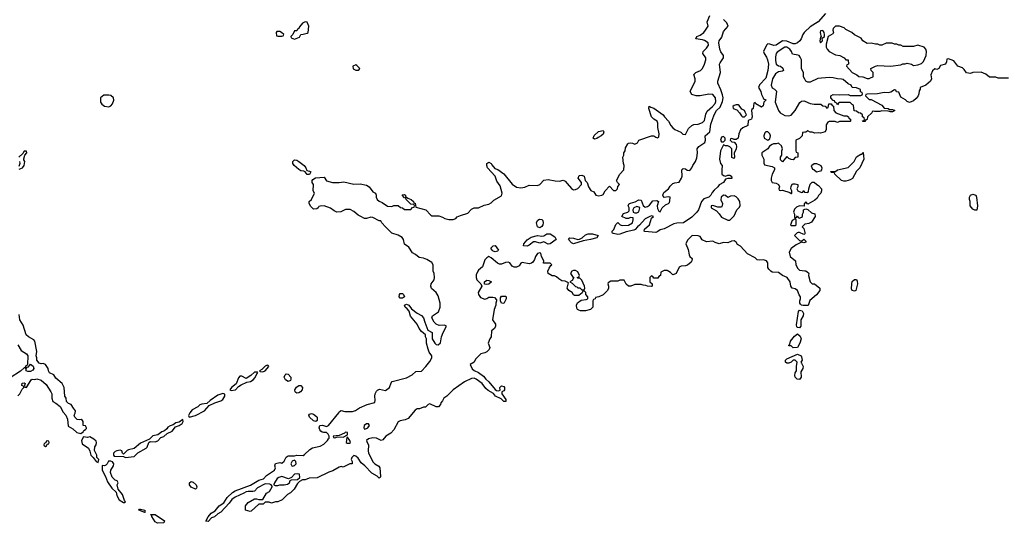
# Model space of a CAD drawing. Header units: inches. Extents: x 2601682 to 2755810, y 449311 to 584050.
# Tile 307 of 505: x 2672567 to 2681889, y 491806 to 496570. Entities that reach past the tile are written whole.
import ezdxf

# ---------------------------------------------------------------- set-up
doc = ezdxf.new("R2010")
doc.units = ezdxf.units.IN
doc.header["$MEASUREMENT"] = 0
doc.layers.add('C6479', color=7, linetype='Continuous')
doc.layers.add('C6489', color=7, linetype='Continuous')

msp = doc.modelspace()

# ---------------------------------------------------------------- linework, layer by layer
at = {"layer": 'C6479', "color": 2}
for points, elevation in [([(2680000, 493865.7), (2679985.4, 493865.4), (2679969.5, 493869.5), (2679958.9, 493878.9), (2679952.3, 493890), (2679952, 493910), (2679960.9, 493930), (2679959.3, 493950), (2679947.1, 493967.1), (2679930, 494009.3), (2679910, 494022.7), (2679882, 494030), (2679869, 494050), (2679862, 494090), (2679832.5, 494132.5), (2679790, 494149.3), (2679750, 494179), (2679690, 494182), (2679678, 494190), (2679658, 494210), (2679650, 494226), (2679648.7, 494270), (2679638, 494290), (2679610, 494299), (2679570, 494295.3), (2679550, 494298), (2679530, 494318), (2679456.4, 494356.4), (2679390, 494428), (2679363.1, 494443.1), (2679350, 494466), (2679330, 494478), (2679306, 494474), (2679270, 494458), (2679230, 494462), (2679190, 494448.7), (2679150, 494462), (2679130, 494475.3), (2679068.4, 494468.4), (2679028.9, 494488.9), (2679010, 494518), (2678990, 494526), (2678932.7, 494527.3), (2678890, 494486), (2678874, 494450), (2678896.9, 494396.9), (2678904.7, 494344.7), (2678911.6, 494331.6), (2678934, 494310), (2678932, 494290), (2678923.6, 494276.4), (2678890.9, 494249.1), (2678870, 494242), (2678830, 494238), (2678811.6, 494228.4), (2678782, 494170), (2678775.3, 494164.7), (2678750, 494158), (2678730, 494178), (2678696.4, 494196.4), (2678670, 494198), (2678638, 494182), (2678634, 494150), (2678618, 494142), (2678610, 494126), (2678570, 494126), (2678562, 494142), (2678550, 494146), (2678534, 494130), (2678534, 494090), (2678554, 494070), (2678554, 494050), (2678550, 494046), (2678510, 494048), (2678496.4, 494056.4), (2678470, 494058), (2678450, 494066), (2678390, 494066), (2678351.6, 494048.4), (2678330, 494048), (2678307.3, 494067.3), (2678290, 494106), (2678250, 494106), (2678230, 494098), (2678163.6, 494096.4), (2678138, 494082), (2678134, 494070), (2678142, 494050), (2678142, 494030), (2678131.1, 494008.9), (2678090, 493968), (2678050, 493948), (2678018, 493942), (2678014, 493930), (2677998, 493922), (2677994, 493910), (2677992, 493850), (2677970, 493828), (2677923.5, 493816.5), (2677876, 493816), (2677860.9, 493820.9), (2677849.3, 493829.3), (2677842, 493842), (2677839, 493870), (2677849, 493891), (2677884, 493916), (2677930, 493922), (2677946, 493930), (2677946, 493950), (2677926, 493970), (2677926, 493990), (2677910, 494006), (2677898, 494002), (2677892.7, 493987.3), (2677859.6, 493960.4), (2677820.4, 493960.4), (2677810, 493966), (2677798, 493990), (2677767.2, 494007.2), (2677749, 494030), (2677762, 494082), (2677730, 494095.3), (2677700.4, 494100.4), (2677670, 494118), (2677650, 494138), (2677630, 494148), (2677608.4, 494148.4), (2677568.9, 494168.9), (2677568, 494190), (2677580.4, 494219.6), (2677596.4, 494243.6), (2677606, 494250), (2677590, 494266), (2677527.3, 494267.3), (2677528, 494290), (2677508, 494330), (2677502, 494362), (2677490, 494366), (2677470, 494358), (2677451.1, 494328.9), (2677439.8, 494300.2), (2677423.6, 494276.4), (2677411.6, 494268.4), (2677390, 494262), (2677325.4, 494274.6), (2677311.6, 494268.4), (2677296.9, 494243.1), (2677270, 494228.7), (2677248.9, 494228.9), (2677230, 494238), (2677206, 494270), (2677190, 494278), (2677166, 494274), (2677130, 494258), (2677110, 494258), (2677090, 494268), (2677030, 494319), (2677010, 494329), (2676990, 494319), (2676970, 494299), (2676948.3, 494231.7), (2676910, 494200.7), (2676903.1, 494190), (2676890, 494155.3), (2676887.2, 494130), (2676894.8, 494110), (2676934, 494070), (2676942, 494050), (2676907.7, 493990), (2676910.8, 493970), (2676930, 493941), (2676970, 493926), (2676990, 493931.3), (2677010, 493944.7), (2677045.4, 493945.4), (2677062, 493942), (2677079.6, 493919.6), (2677082, 493910), (2677074, 493890), (2677074, 493870), (2677058, 493830), (2677044.7, 493730), (2677071.3, 493690), (2677071.3, 493670), (2677062, 493650), (2677032.7, 493627.3), (2677031.3, 493570), (2677018, 493550), (2677002, 493510), (2677018, 493470), (2677011.3, 493450), (2676990, 493428), (2676970, 493418), (2676934, 493410), (2676882, 493358), (2676870.8, 493329.2), (2676832, 493308), (2676850, 493267.7), (2676870, 493250.8), (2676910, 493234), (2676959.3, 493199.3), (2676980.7, 493170), (2677010, 493144.9), (2677070, 493070.8), (2677082.4, 493062.4), (2677100.4, 493059.6), (2677114.6, 493065.4), (2677113.2, 493090), (2677130, 493106.8), (2677150, 493098.8), (2677157.3, 493090), (2677157.3, 493070), (2677150, 493059), (2677131.1, 493048.9), (2677130.8, 493030), (2677170, 492978), (2677170, 492958), (2677150, 492959.3), (2677123.9, 492983.9), (2677072.7, 493010), (2677053.4, 493033.4), (2677002.3, 493062.3), (2676981.1, 493081.1), (2676944, 493130), (2676888.7, 493170), (2676870, 493178), (2676844, 493176), (2676776.9, 493143.1), (2676670.8, 493069.2), (2676610, 493008), (2676582, 492990), (2676570, 492966), (2676552.7, 492947.3), (2676552, 492930), (2676530.9, 492909.1), (2676508.9, 492908.9), (2676450, 492935.3), (2676434, 492930), (2676410, 492906), (2676390, 492906), (2676351.6, 492888.4), (2676330, 492888), (2676310, 492878), (2676243.5, 492796.5), (2676216.3, 492783.7), (2676170, 492776), (2676150, 492765.2), (2676110.6, 492689.4), (2676079.8, 492660.2), (2676032, 492630), (2676005.4, 492594.6), (2675990, 492588), (2675946, 492610), (2675910, 492614), (2675870, 492604), (2675851.3, 492590), (2675856, 492570), (2675868.2, 492548.2), (2675865.3, 492490), (2675870, 492471.3), (2675909.1, 492389.1), (2675928.9, 492368.9), (2675967.3, 492347.3), (2675977.6, 492330), (2675982.8, 492250), (2675979.8, 492240.2), (2675970, 492234), (2675952, 492252), (2675900.1, 492280.1), (2675835.1, 492350), (2675799.6, 492379.6), (2675770, 492422), (2675750, 492442), (2675730, 492448), (2675712, 492430), (2675704.7, 492410), (2675714, 492390), (2675714, 492370), (2675692.7, 492367.3), (2675630, 492338), (2675610, 492342), (2675590, 492338), (2675530, 492302), (2675494, 492290), (2675383.5, 492236.5), (2675306.4, 492233.6), (2675270, 492218), (2675243.6, 492216.4), (2675216.9, 492203.1), (2675196, 492184), (2675166, 492130), (2675130, 492094), (2675101.4, 492078.6), (2675050.6, 492029.4), (2675010.7, 492009.3), (2674990, 492008.7), (2674950, 491998), (2674930, 492006), (2674890, 492006), (2674871.6, 491988.4), (2674830, 491986), (2674759.6, 491920.4), (2674750, 491918), (2674706, 491930), (2674706, 491970), (2674730, 492002), (2674790, 492038), (2674810, 492038), (2674830, 492031.3), (2674868, 492032), (2674904, 492090), (2674932.5, 492107.5), (2674958, 492150), (2674958, 492158), (2674949, 492170), (2674936.3, 492176.3), (2674890, 492180.5), (2674819.7, 492140.3), (2674790, 492111.6), (2674774, 492106), (2674730, 492108.2), (2674710, 492103), (2674690.2, 492089.8), (2674606.3, 492053.7), (2674574.4, 492030), (2674550, 491996.2), (2674470, 491911.6), (2674443.1, 491896.9), (2674411.1, 491868.9), (2674383.1, 491856.9), (2674350, 491822.9), (2674330, 491828), (2674350, 491866), (2674378.9, 491901.1), (2674417.1, 491922.9), (2674455.1, 491970), (2674498.9, 492001.1), (2674529.8, 492050.3), (2674582.3, 492097.8), (2674606.5, 492113.5), (2674752.1, 492167.9), (2674830, 492214.9), (2674874, 492226), (2674902.7, 492257.3), (2674979, 492310), (2674988.7, 492330), (2674982, 492350), (2674990, 492371.3), (2675030, 492382), (2675050, 492374), (2675070, 492394), (2675088.9, 492431.1), (2675110, 492444.7), (2675170, 492446), (2675189.4, 492450.6), (2675250, 492447.7), (2675264.1, 492455.9), (2675315.3, 492504.7), (2675340.1, 492519.9), (2675410, 492534.9), (2675445, 492555), (2675479.5, 492590), (2675490, 492606.8), (2675498, 492610), (2675498, 492630), (2675488.7, 492648.7), (2675470, 492666), (2675444.7, 492664.7), (2675430, 492668.7), (2675418.6, 492678.6), (2675409.5, 492689.5), (2675402.7, 492710), (2675408, 492730), (2675434.4, 492734.4), (2675470, 492722), (2675490, 492731.3), (2675588.7, 492850), (2675595.3, 492864.7), (2675610, 492872), (2675644.9, 492864.9), (2675716.6, 492863.4), (2675746.3, 492873.7), (2675782.5, 492897.5), (2675855.3, 492930), (2675928, 492950), (2675932.3, 492970), (2675927.8, 493007.8), (2675931.2, 493030), (2675943.5, 493056.5), (2675953.6, 493066.4), (2675974.4, 493074.4), (2676030, 493061), (2676069.3, 493090.7), (2676083.7, 493136.3), (2676092.9, 493147.1), (2676230, 493181), (2676282, 493210), (2676318, 493242), (2676370, 493246.8), (2676412.7, 493290), (2676450, 493338), (2676468.7, 493370), (2676468.7, 493390), (2676444.7, 493424.7), (2676432.7, 493452.7), (2676419, 493510), (2676418, 493550), (2676408.7, 493570), (2676408, 493590), (2676370, 493621.2), (2676349.7, 493649.7), (2676329.4, 493690), (2676266.7, 493766.7), (2676253.2, 493813.2), (2676236.5, 493836.5), (2676215.3, 493850), (2676210, 493870.8), (2676230, 493878.8), (2676250.4, 493870.4), (2676276.3, 493836.3), (2676330, 493793.4), (2676370.6, 493770.6), (2676391.3, 493750), (2676401, 493710), (2676430, 493634), (2676471.6, 493611.6), (2676471.3, 493550), (2676496, 493510), (2676510, 493498.8), (2676530, 493496), (2676550, 493512), (2676559.3, 493570), (2676575.1, 493610), (2676608, 493670), (2676590, 493679), (2676537.2, 493677.2), (2676510, 493688.7), (2676489.4, 493709.4), (2676469, 493750), (2676475.3, 493770), (2676533.4, 493806.6), (2676549.3, 493850), (2676549.2, 493890), (2676530, 493958), (2676510, 493988.7), (2676466.3, 494026.3), (2676459, 494050), (2676464, 494070), (2676491.3, 494108.7), (2676495.6, 494130), (2676490, 494168), (2676480.9, 494190), (2676482, 494250), (2676470, 494274), (2676422.9, 494302.9), (2676390, 494315.1), (2676350, 494322), (2676315.3, 494350), (2676286.3, 494366.3), (2676250, 494418), (2676210, 494446), (2676202, 494490), (2676188.7, 494510), (2676150, 494533.2), (2676088.7, 494550), (2676029.2, 494610), (2675995.3, 494650), (2675987.3, 494667.3), (2675970, 494668), (2675910, 494698), (2675890, 494702), (2675851.1, 494688.9), (2675830, 494688.7), (2675798, 494710), (2675770, 494722), (2675730, 494755.3), (2675694.6, 494774.6), (2675650, 494775.3), (2675606.4, 494753.6), (2675570, 494749.3), (2675543.2, 494763.2), (2675510, 494788.7), (2675450, 494808), (2675412.7, 494807.3), (2675398, 494802), (2675394, 494790), (2675379.6, 494780.4), (2675350, 494778), (2675323.1, 494803.1), (2675308, 494830), (2675308.7, 494850), (2675328, 494870), (2675358, 494930), (2675346, 494950), (2675348, 495010), (2675335.3, 495030), (2675335.3, 495050), (2675341.2, 495058.8), (2675366, 495074), (2675450, 495082), (2675470, 495046), (2675528.9, 495031.1), (2675590, 495030.8), (2675635.9, 495035.9), (2675730, 495014), (2675790, 495017.1), (2675850, 495005.5), (2675874, 494990), (2675910, 494942), (2675934, 494930), (2675942, 494910), (2675942, 494890), (2675952, 494870), (2675970, 494852), (2675999.8, 494839.8), (2676050, 494804.7), (2676090, 494802), (2676110, 494812), (2676150, 494812), (2676172.7, 494792.7), (2676191.6, 494791.6), (2676210, 494774), (2676270, 494774), (2676287.3, 494792.7), (2676302, 494798), (2676306, 494810), (2676302, 494822), (2676270, 494826), (2676226, 494870), (2676222, 494882), (2676210, 494886), (2676188, 494910), (2676190, 494914), (2676210, 494918), (2676218, 494910), (2676218, 494898), (2676242, 494882), (2676272, 494870), (2676294, 494850), (2676298, 494838), (2676310, 494834), (2676318, 494798), (2676412.7, 494772.7), (2676460.7, 494720.7), (2676470, 494716), (2676534, 494714), (2676570, 494702.8), (2676592, 494690), (2676630, 494680.7), (2676670, 494680.7), (2676695.3, 494690), (2676710, 494704.7), (2676741.2, 494718.8), (2676810, 494738.8), (2676842.9, 494777.1), (2676870, 494791.3), (2676910, 494791), (2676964.2, 494815.8), (2677010, 494824.9), (2677030, 494837.3), (2677056.6, 494863.4), (2677130, 494904.7), (2677136, 494930), (2677117.2, 494997.2), (2677084.1, 495044.1), (2677069, 495090), (2676995.3, 495170), (2676988, 495190), (2676988, 495210), (2677010, 495222), (2677031.3, 495210), (2677036.9, 495196.9), (2677064, 495164), (2677093.2, 495153.2), (2677150, 495111.3), (2677230, 495014.8), (2677270, 494987.3), (2677310, 494980.7), (2677350, 494986), (2677390, 495006), (2677470, 495002.8), (2677490, 495011.3), (2677530, 495052), (2677570, 495058), (2677635.5, 495044.5), (2677676, 495044), (2677711.1, 495051.1), (2677730, 495042), (2677750, 495022), (2677790, 494972), (2677810, 494962), (2677830, 494964.7), (2677850, 494972), (2677886, 495010), (2677886, 495030), (2677855.3, 495070), (2677865.2, 495094.8), (2677890, 495098), (2677911.3, 495090), (2677922, 495050), (2677938, 495030), (2677951, 494990), (2677975.3, 494955.3), (2678002, 494942), (2678022, 494910), (2678050, 494902.8), (2678078, 494910), (2678090, 494918), (2678109.4, 494950.6), (2678150, 494994), (2678190, 494954), (2678210, 494954), (2678226, 494970), (2678228.4, 494991.6), (2678246, 495010), (2678226, 495030), (2678218, 495050), (2678248, 495110), (2678288, 495150), (2678288.7, 495190), (2678282, 495210), (2678278, 495270), (2678288, 495290), (2678288, 495310), (2678299, 495330), (2678303.1, 495356.9), (2678323.1, 495396.9), (2678330, 495402), (2678350, 495404.7), (2678370, 495402), (2678390, 495392), (2678414.6, 495405.4), (2678430, 495432), (2678550, 495471.3), (2678570, 495471.3), (2678590, 495458), (2678610, 495452), (2678619, 495461), (2678622, 495490), (2678608.7, 495550), (2678608.7, 495590), (2678602, 495610), (2678569.3, 495629.3), (2678549, 495650), (2678522, 495730), (2678528, 495752), (2678542, 495742), (2678570, 495734.8), (2678658, 495670), (2678670.7, 495650.7), (2678711, 495610), (2678731, 495570), (2678750, 495546), (2678770, 495531.3), (2678825.4, 495505.4), (2678846.4, 495486.4), (2678870, 495484.7), (2678900.2, 495539.8), (2678929.4, 495570.6), (2678950, 495578.8), (2678990, 495582.8), (2679030, 495598.8), (2679050, 495616), (2679064.1, 495675.9), (2679076.6, 495703.4), (2679126.6, 495750), (2679150, 495778.8), (2679156.2, 495796.2), (2679154.5, 495830), (2679130, 495861.2), (2679090, 495866), (2679010, 495849), (2678970, 495849.2), (2678930, 495864), (2678915.3, 495890), (2678961.2, 495990), (2678961.2, 496010), (2678949.1, 496050.9), (2678968, 496070), (2679011.3, 496088.7), (2679032.3, 496110), (2679051.8, 496150), (2679063.7, 496190), (2679062.7, 496210), (2679033.2, 496250), (2679037.2, 496270), (2679070, 496300.7), (2679089.2, 496330), (2679085.2, 496350), (2679050, 496372), (2679030, 496379.5), (2678968.7, 496390), (2678978, 496410), (2679010, 496422.8), (2679043.7, 496450), (2679060.9, 496470), (2679084, 496510), (2679075.3, 496550), (2679099.5, 496610)], 6), ([(2680000, 496454.4), (2679995.5, 496450), (2679980.4, 496430), (2679964.9, 496390), (2679952.2, 496370), (2679930, 496351.8), (2679910, 496342), (2679890, 496340.5), (2679830, 496366.9), (2679790.3, 496369.7), (2679730, 496328.2), (2679706.5, 496326.5), (2679670, 496339.3), (2679650, 496341.2), (2679636, 496330), (2679608, 496270), (2679614, 496250), (2679636.7, 496216.7), (2679648.2, 496190), (2679657.1, 496150), (2679650.3, 496089.6), (2679630, 496018), (2679570, 495955.3), (2679562.8, 495930), (2679584.9, 495890), (2679590, 495862), (2679604.7, 495830), (2679610, 495822), (2679630, 495812), (2679630, 495808), (2679612, 495790), (2679605.4, 495754.6), (2679590, 495744), (2679535.3, 495775.3), (2679530, 495786), (2679518, 495782), (2679512, 495730), (2679498, 495722), (2679494, 495710), (2679502, 495650), (2679499.6, 495640.4), (2679494, 495630), (2679464.7, 495615.3), (2679462, 495570), (2679413.2, 495546.8), (2679390.6, 495529.4), (2679374.8, 495490), (2679370, 495448), (2679350, 495438), (2679330, 495438), (2679310, 495446), (2679298, 495442), (2679294, 495430), (2679310, 495414), (2679332.7, 495412.7), (2679350.9, 495390.9), (2679354, 495370), (2679350.8, 495350), (2679331, 495309), (2679334, 495270), (2679330, 495258), (2679310, 495266), (2679308, 495350), (2679288.9, 495368.9), (2679270, 495378), (2679250, 495378), (2679230, 495386), (2679202.8, 495330), (2679194, 495250), (2679202.8, 495210), (2679218.8, 495190), (2679213.4, 495150), (2679216, 495110), (2679230, 495096), (2679250, 495091), (2679270, 495101), (2679290, 495101), (2679304.7, 495090), (2679310.8, 495069.2), (2679270, 495069.2), (2679250, 495062), (2679230.3, 495029.6), (2679190.5, 495009.5), (2679177.3, 494990), (2679140.9, 494959.1), (2679123.4, 494936.6), (2679110.7, 494910), (2679090, 494892.7), (2679044.1, 494875.9), (2679022, 494850), (2678994, 494770), (2678977.3, 494750), (2678930, 494700.9), (2678852.1, 494647.9), (2678790, 494646), (2678760.5, 494639.5), (2678670, 494593.2), (2678630, 494581.2), (2678610, 494565.2), (2678590, 494557.2), (2678485.2, 494565.2), (2678478, 494570), (2678482, 494590), (2678528.7, 494630), (2678547.3, 494692.7), (2678566, 494710), (2678550, 494714), (2678534, 494710), (2678490, 494685.2), (2678434.9, 494625.1), (2678414.8, 494610), (2678394.4, 494585.6), (2678381.6, 494578.4), (2678310, 494564.5), (2678250, 494540.7), (2678230, 494539.6), (2678187.3, 494547.3), (2678178, 494550), (2678176.4, 494556.4), (2678177.2, 494570), (2678193.4, 494586.6), (2678210, 494634), (2678230, 494652), (2678252, 494630), (2678270, 494624), (2678330, 494627.7), (2678368.7, 494650), (2678376.4, 494676.4), (2678375.3, 494695.3), (2678350, 494698), (2678331.1, 494688.9), (2678310, 494688.7), (2678268, 494710), (2678284, 494736), (2678326, 494750), (2678336.4, 494763.6), (2678338, 494790), (2678328, 494810), (2678338, 494830), (2678350, 494836), (2678394, 494846), (2678430, 494864.7), (2678450, 494862), (2678471.1, 494811.1), (2678490, 494798), (2678510, 494802.8), (2678530, 494816), (2678562.5, 494857.5), (2678598.5, 494858.5), (2678616, 494850), (2678602.8, 494810), (2678604.9, 494784.9), (2678618, 494758), (2678630, 494754), (2678650, 494792), (2678680.2, 494819.8), (2678708.4, 494831.6), (2678718, 494842), (2678722, 494858), (2678726, 494890), (2678710, 494894), (2678670, 494888.7), (2678660.2, 494900.2), (2678657.2, 494910), (2678664.5, 494935.5), (2678710, 494970.8), (2678725.4, 494994.6), (2678750, 495019.3), (2678770, 495028), (2678810, 495032), (2678834, 495070), (2678839, 495090), (2678835.3, 495150), (2678842.7, 495157.3), (2678850, 495161), (2678870, 495158.8), (2678887.1, 495147.1), (2678910, 495142.8), (2678931.6, 495168.4), (2678939.6, 495190), (2678965.6, 495230), (2678976.3, 495263.7), (2678984.5, 495310), (2678982, 495350), (2678995.3, 495370), (2679054, 495410), (2679059, 495430), (2679055.3, 495470), (2679102, 495510), (2679110, 495582), (2679142.4, 495670), (2679163.6, 495710), (2679198, 495742), (2679222.4, 495797.6), (2679225.6, 495830), (2679219.7, 495859.7), (2679206.2, 495906.2), (2679177.2, 495970), (2679176, 495990), (2679200.9, 496070), (2679193.2, 496150), (2679197.2, 496162.8), (2679229.2, 496210), (2679229.2, 496230), (2679204.8, 496264.8), (2679196, 496290), (2679186.6, 496350), (2679189.2, 496370), (2679214.2, 496405.8), (2679230, 496458), (2679273.2, 496510), (2679260.7, 496540.7), (2679230, 496573.2)], 2), ([(2680000, 496007.3), (2679988.9, 496028.9), (2679987.3, 496067.3), (2679968.7, 496110), (2679968, 496190), (2679956.4, 496216.4), (2679946, 496230), (2679934.6, 496234.6), (2679884.7, 496244.7), (2679874, 496270), (2679859.3, 496290), (2679830, 496309.4), (2679810, 496311.5), (2679738, 496262), (2679728, 496250), (2679721.7, 496218.3), (2679722.9, 496182.9), (2679730.5, 496150.5), (2679750, 496134.8), (2679771.3, 496130), (2679790.6, 496110.6), (2679798, 496090), (2679790, 496082), (2679750, 496077.2), (2679722, 496058), (2679694.4, 496010), (2679682, 495950), (2679690, 495926), (2679713.7, 495913.7), (2679733.7, 495893.7), (2679720.4, 495790), (2679750.6, 495710.6), (2679766.8, 495690), (2679810, 495662.8), (2679850, 495661), (2679870, 495666), (2679910, 495712), (2679953.6, 495786.4), (2679970, 495798), (2679990, 495802), (2680000, 495798)], 6), ([(2680000, 495504.7), (2679978, 495502), (2679974, 495470), (2679950, 495446), (2679914, 495430), (2679914, 495330), (2679918, 495318), (2679934, 495310), (2679934, 495270), (2679910, 495266), (2679890, 495246), (2679870, 495248), (2679850, 495258), (2679830, 495275.3), (2679790, 495226), (2679770, 495246), (2679769.2, 495270), (2679782, 495290), (2679782, 495330), (2679788.7, 495350), (2679778, 495378), (2679750, 495402), (2679730, 495395.3), (2679704.7, 495395.3), (2679690, 495388), (2679667.1, 495372.9), (2679650, 495348), (2679594, 495310), (2679594, 495290), (2679612, 495250), (2679612.7, 495212.7), (2679618, 495198), (2679690, 495182), (2679712, 495170), (2679712, 495150), (2679690.7, 495109.3), (2679681, 495070), (2679681, 495050), (2679691.1, 495031.1), (2679730, 495024.7), (2679750, 495012), (2679762, 494990), (2679754, 494970), (2679758, 494958), (2679770, 494954), (2679790, 494958), (2679856.9, 494936.9), (2679870, 494924.7), (2679874, 494926), (2679878, 494930), (2679878, 494950), (2679868.7, 494968.7), (2679870, 494994), (2679883.1, 495016.9), (2679910, 495018), (2679934, 495010), (2679934, 494990), (2679924.7, 494970), (2679934, 494950), (2679970, 494934), (2679982, 494938), (2679990, 494954), (2679998, 494938), (2680000, 494937.7)], 6), ([(2672563.1, 495156.9), (2672592.7, 495167.3), (2672608.7, 495190), (2672615.3, 495230), (2672605.2, 495245.2), (2672604.7, 495255.3), (2672615.3, 495290), (2672635.3, 495310), (2672630, 495326), (2672610, 495328), (2672596, 495304), (2672558, 495270)], 10), ([(2672566, 495230), (2672566.8, 495210), (2672558, 495182)], 10), ([(2680000, 494836), (2679994, 494830), (2679992.7, 494807.3), (2679950, 494808.7), (2679922, 494798), (2679902, 494778), (2679894, 494750), (2679902, 494730), (2679903.6, 494703.6), (2679910, 494694), (2679922, 494698), (2679930, 494714), (2679938, 494698), (2679950, 494694), (2679970, 494702), (2679978, 494710), (2679978, 494730), (2679988.7, 494750), (2679988, 494770), (2680000, 494776.5)], 6), ([(2680000, 494546), (2679998, 494542), (2679990, 494538), (2679950, 494558), (2679936.4, 494556.4), (2679926.4, 494553.6), (2679902, 494530), (2679950, 494482), (2679970, 494474), (2679990, 494494), (2680000, 494484)], 6), ([(2680000, 494634.6), (2679974, 494610), (2679990, 494594), (2680000, 494557.3)], 6), ([(2680000, 494462), (2679990, 494458), (2679970, 494466), (2679919.8, 494440.2), (2679870, 494405.2), (2679850.5, 494370), (2679862.4, 494330), (2679912, 494290), (2679916, 494250), (2679935.3, 494215.3), (2679950, 494202), (2680000, 494196)], 6), ([(2672550, 493012), (2672568, 493030), (2672590, 493074), (2672606, 493090), (2672602, 493102), (2672586, 493110), (2672590, 493130.8), (2672610, 493134.8), (2672618, 493130), (2672612, 493110), (2672614, 493094), (2672630, 493092), (2672676.4, 493163.6), (2672686, 493170), (2672710, 493166), (2672730, 493172), (2672770, 493158.8), (2672818.5, 493118.6), (2672862, 493050), (2672870.5, 493030), (2672870.8, 492990), (2672879.6, 492959.6), (2672910, 492944), (2672950.3, 492910.3), (2672977.1, 492857.1), (2673003, 492830), (2673019.1, 492790), (2673024.7, 492724.7), (2673070, 492698.8), (2673106.6, 492666.6), (2673145.2, 492654.8), (2673169, 492670), (2673175.3, 492684.7), (2673190, 492692), (2673198, 492702), (2673199, 492710), (2673190, 492728), (2673168, 492730), (2673169, 492770), (2673160.2, 492780.2), (2673150, 492789), (2673130, 492785.2), (2673110, 492789.3), (2673089.2, 492810), (2673082, 492830), (2673093.2, 492846.8), (2673095.3, 492870), (2673074.6, 492894.6), (2673055.3, 492930), (2673030, 492939), (2673010, 492958), (2673006, 492990), (2672994, 493010), (2672988.7, 493090), (2672970, 493128), (2672910, 493178), (2672889.2, 493209.2), (2672849, 493230), (2672839, 493250), (2672837.2, 493270), (2672810, 493309), (2672790, 493317.2), (2672770, 493313.2), (2672750, 493321.2), (2672729.2, 493350), (2672729.2, 493370), (2672722, 493390), (2672728.7, 493431.3), (2672709, 493530), (2672701.2, 493541.2), (2672649.3, 493569.3), (2672629.3, 493589.3), (2672600.2, 493680.2), (2672568, 493730), (2672562, 493782)], 10), ([(2672550, 493496), (2672581.6, 493441.6), (2672630.4, 493410.4), (2672644.9, 493390), (2672642, 493310), (2672638, 493302), (2672625.4, 493294.6), (2672619.6, 493280.4), (2672610, 493278), (2672574.9, 493245.1), (2672478, 493182)], 10)]:
    msp.add_lwpolyline(points, dxfattribs=dict(at, elevation=elevation))
for points, elevation in [([(2675270, 496549), (2675243.5, 496536.5), (2675216.9, 496503.1), (2675210, 496486), (2675198, 496482), (2675190, 496466), (2675170, 496466), (2675154, 496430), (2675134, 496410), (2675138, 496398), (2675170, 496384.7), (2675214.6, 496405.4), (2675228.4, 496431.6), (2675250, 496432), (2675290, 496442), (2675298, 496450), (2675305.2, 496510), (2675290, 496548)], 10), ([(2675030, 496458), (2675002, 496458), (2674994, 496450), (2674998, 496418), (2675010, 496414), (2675050, 496414), (2675062, 496418), (2675066, 496430), (2675046, 496450)], 10), ([(2675750, 496142), (2675722, 496130), (2675724.7, 496104.7), (2675750, 496092), (2675770, 496094), (2675782, 496098), (2675786, 496110), (2675758, 496138)], 10), ([(2673410, 495857.2), (2673364, 495856), (2673332, 495830), (2673331, 495790), (2673344.7, 495770), (2673370, 495751), (2673410, 495746), (2673430, 495756), (2673446.3, 495773.7), (2673459, 495810), (2673454, 495830), (2673430, 495853.2)], 10), ([(2679370, 495764), (2679350, 495764), (2679330, 495759), (2679318, 495750), (2679322, 495730), (2679357.3, 495717.3), (2679382, 495690), (2679399.8, 495659.8), (2679410, 495651.3), (2679430, 495652), (2679448, 495670), (2679436.4, 495696.4), (2679428, 495710), (2679404.7, 495724.7), (2679379.3, 495759.3)], 2), ([(2678010, 495439), (2677995.3, 495450), (2678005.8, 495474.2), (2678048.2, 495511.8), (2678090, 495522), (2678098, 495510), (2678090, 495488.7), (2678071.3, 495470), (2678043, 495457), (2678030, 495445.2)], 6), ([(2679650, 495508), (2679630, 495508), (2679621, 495499), (2679611, 495470), (2679616, 495450), (2679650, 495431), (2679670, 495442), (2679675.3, 495470), (2679669, 495489)], 6), ([(2679230, 495466), (2679210, 495458), (2679202, 495430), (2679210, 495414), (2679230, 495414), (2679246, 495430), (2679246, 495450)], 2), ([(2675290, 495106), (2675268, 495130), (2675256.5, 495136.5), (2675230, 495141.2), (2675210, 495153.2), (2675165.2, 495190), (2675153.2, 495210), (2675153.2, 495230), (2675170, 495244), (2675190, 495240.5), (2675210.3, 495230.3), (2675260.7, 495190), (2675277.3, 495170), (2675284.7, 495144.7), (2675310, 495138), (2675322, 495130), (2675310, 495106)], 6), ([(2679230, 494908.7), (2679207.3, 494890), (2679206.4, 494866.4), (2679222, 494830), (2679218, 494810), (2679210, 494798), (2679176.4, 494796.4), (2679130, 494814), (2679114, 494810), (2679112, 494790), (2679163.6, 494763.6), (2679190, 494734), (2679210, 494702), (2679270, 494674), (2679290, 494674), (2679330, 494714), (2679358, 494770), (2679383.1, 494796.9), (2679388.9, 494811.1), (2679384, 494850), (2679370, 494874), (2679350, 494894), (2679330, 494904), (2679298, 494902), (2679270, 494888), (2679250, 494908)], 6), ([(2678410, 494802), (2678382, 494790), (2678372, 494770), (2678374, 494750), (2678390, 494742), (2678410, 494742), (2678430, 494754), (2678438, 494790), (2678430, 494798)], 2), ([(2677490, 494602.7), (2677469.3, 494610), (2677460.9, 494650), (2677469.4, 494670.6), (2677480.9, 494679.1), (2677490, 494682.8), (2677510, 494681), (2677518.8, 494670), (2677524, 494650), (2677520.7, 494630), (2677510, 494614)], 2), ([(2679910, 494686), (2679882, 494670), (2679864.7, 494630), (2679870, 494622), (2679910, 494624.7), (2679918, 494630), (2679918, 494678)], 6), ([(2677570, 494448.3), (2677530, 494469.3), (2677490, 494457.6), (2677450, 494469.7), (2677431.9, 494468.1), (2677390, 494436.2), (2677370, 494427.6), (2677338, 494430), (2677339.3, 494450), (2677370, 494487.3), (2677408.2, 494511.8), (2677470, 494527.7), (2677510, 494522.8), (2677530, 494526.8), (2677556.6, 494543.4), (2677590, 494543), (2677634.6, 494514.6), (2677647.3, 494490), (2677590, 494451.3)], 2), ([(2677810, 494449.6), (2677790, 494458), (2677762, 494490), (2677774.6, 494505.4), (2677810, 494504), (2677850, 494490.7), (2677866.3, 494493.7), (2677892.9, 494507.1), (2677924.5, 494535.5), (2677950, 494544.9), (2677990, 494543), (2678044.7, 494530), (2678032, 494508), (2677972, 494490), (2677900.4, 494479.6)], 2), ([(2677070, 494374.5), (2677050, 494381.6), (2677039.5, 494390), (2677029, 494410), (2677050, 494431), (2677070, 494434.8), (2677098.8, 494390), (2677090, 494379)], 2), ([(2677830, 494198), (2677810, 494198), (2677794, 494190), (2677782, 494170), (2677799.6, 494139.6), (2677814, 494130), (2677796.9, 494103.1), (2677774, 494090), (2677796.9, 494076.9), (2677830, 494044.7), (2677842, 494042), (2677850, 494034), (2677870, 494034), (2677890, 494014), (2677910, 494014), (2677918, 494030), (2677915.3, 494050), (2677890, 494106), (2677870, 494126), (2677850, 494126), (2677846, 494130), (2677862, 494138), (2677866, 494150), (2677850, 494186)], 6), ([(2676990, 494064), (2676968, 494068), (2676968, 494090), (2676990, 494104.7), (2677010, 494102), (2677034, 494090), (2677010, 494068.7)], 6), ([(2676170, 493937.2), (2676159.3, 493950), (2676161.2, 493970), (2676170, 493981), (2676190, 493978.8), (2676201, 493970), (2676210, 493949), (2676190, 493937.2)], 6), ([(2677150, 493886), (2677127.3, 493887.3), (2677118, 493910), (2677120.4, 493939.6), (2677130, 493954), (2677170, 493954), (2677174, 493950), (2677174, 493930)], 6), ([(2679950, 493655.3), (2679930, 493658), (2679924.7, 493664.7), (2679922.7, 493682.7), (2679939.5, 493810), (2679950, 493822), (2679975.3, 493815.3), (2679987.7, 493790), (2679983.8, 493770), (2679962.8, 493730), (2679961, 493670)], 6), ([(2679890, 493466), (2679870, 493486), (2679850, 493486), (2679848, 493490), (2679858, 493502), (2679866, 493530), (2679902.9, 493577.1), (2679930, 493598), (2679954.9, 493574.9), (2679966, 493550), (2679952.7, 493510), (2679930, 493468)], 6), ([(2679950, 493168), (2679928.9, 493168.9), (2679910, 493188), (2679905.6, 493205.6), (2679909, 493230), (2679922, 493250), (2679921.2, 493290), (2679928.7, 493330), (2679910, 493348.7), (2679890, 493348), (2679870.9, 493329.1), (2679850, 493322), (2679830, 493322), (2679818, 493330), (2679818, 493350), (2679830, 493362), (2679930, 493406.8), (2679964.7, 493390), (2679970, 493382), (2679974.8, 493350), (2679962, 493330), (2679970, 493322), (2679984.7, 493290), (2679982, 493270), (2679962, 493238), (2679964.7, 493190)], 6), ([(2672670, 493242), (2672643.7, 493243.7), (2672629.4, 493249.4), (2672628, 493268), (2672622, 493278), (2672630, 493274), (2672636.4, 493283.6), (2672650, 493286), (2672668.4, 493311.6), (2672692.7, 493292.7), (2672699.3, 493270), (2672690, 493256)], 10), ([(2674910, 493302.7), (2674890, 493291.8), (2674858.4, 493261.6), (2674838, 493250), (2674842.8, 493242.8), (2674870, 493239.1), (2674890, 493247.3), (2674925.2, 493290), (2674919.5, 493299.5)], 10), ([(2674817.2, 493237.2), (2674790, 493236), (2674755.8, 493204.2), (2674710, 493175.1), (2674670, 493198), (2674650, 493198), (2674638, 493182), (2674615.5, 493124.5), (2674571.3, 493090), (2674556, 493070), (2674570, 493063), (2674610, 493068.2), (2674639.5, 493100.5), (2674663.8, 493116.2), (2674718, 493142), (2674752.3, 493147.7), (2674776.6, 493163.4), (2674795.1, 493184.9), (2674814.8, 493225.2), (2674822, 493230)], 10), ([(2675110, 493149), (2675082.9, 493162.9), (2675069.5, 493189.5), (2675079, 493210), (2675090, 493218.8), (2675110, 493217.3), (2675134, 493190), (2675134.8, 493170), (2675130, 493158)], 6), ([(2675190, 493037.2), (2675182, 493042), (2675174, 493050), (2675173.2, 493070), (2675186.8, 493093.2), (2675209.4, 493110.6), (2675230, 493111.3), (2675244.7, 493090), (2675241, 493070), (2675224.7, 493050), (2675210, 493041.2)], 6), ([(2674490, 493034), (2674442, 493018), (2674370, 492969), (2674339.9, 492940.1), (2674290, 492934.5), (2674272.7, 492927.3), (2674252.3, 492907.7), (2674200.6, 492879.4), (2674176.3, 492850), (2674164.5, 492824.5), (2674171.6, 492811.6), (2674230, 492826), (2674317.2, 492870), (2674360.5, 492919.5), (2674413, 492947), (2674470, 492966), (2674490, 492977.1), (2674507.6, 493010), (2674509.2, 493029.2)], 10), ([(2674110, 492788), (2674076.8, 492763.2), (2674044.5, 492755.5), (2674021, 492739), (2673990, 492729.3), (2673970, 492716), (2673959.5, 492700.5), (2673937.6, 492682.4), (2673911, 492670), (2673875.9, 492644.1), (2673826.1, 492633.9), (2673796.7, 492603.3), (2673710, 492564.5), (2673650, 492514.5), (2673598, 492502), (2673585.2, 492494.8), (2673550, 492459), (2673539, 492470), (2673532.3, 492492.3), (2673516.5, 492496.5), (2673487.5, 492492.5), (2673470, 492484), (2673456, 492470), (2673456, 492450), (2673462.5, 492442.5), (2673550, 492438), (2673570, 492428.5), (2673650, 492439.3), (2673686.2, 492473.8), (2673763.2, 492516.8), (2673772.3, 492527.7), (2673789.1, 492570.9), (2673801.2, 492578.8), (2673850, 492577.1), (2673873.8, 492586.2), (2673902, 492618), (2673930, 492626), (2673963.3, 492656.7), (2674010, 492677.3), (2674041.5, 492718.5), (2674075.3, 492730), (2674104, 492750), (2674115.1, 492770)], 10), ([(2675370, 492768.7), (2675350, 492775.3), (2675310, 492808.7), (2675304, 492830), (2675310, 492838), (2675330, 492846), (2675350, 492838.8), (2675378, 492818), (2675384.7, 492810), (2675384.7, 492790), (2675382, 492778)], 6), ([(2675868.7, 492748.7), (2675850, 492746), (2675828.7, 492730), (2675823.8, 492710), (2675830, 492696), (2675850, 492703), (2675864, 492710), (2675879, 492730)], 6), ([(2673230, 492624), (2673210, 492619.3), (2673170, 492624), (2673150.6, 492590), (2673157.3, 492557.3), (2673216.7, 492516.7), (2673230.8, 492490), (2673238.8, 492450), (2673262.8, 492430), (2673290, 492391.3), (2673310, 492382), (2673314.5, 492410), (2673297.2, 492430), (2673297.2, 492450), (2673274.6, 492494.6), (2673279, 492530), (2673292.3, 492547.7), (2673295.1, 492570), (2673290, 492582), (2673270, 492602.7)], 10), ([(2675650, 492668), (2675641, 492659), (2675590, 492638), (2675534, 492630), (2675538, 492618), (2675550, 492614), (2675574.6, 492625.4), (2675630, 492622), (2675670, 492642), (2675670, 492666)], 6), ([(2675670, 492622), (2675662.8, 492617.2), (2675658, 492570), (2675665.8, 492565.8), (2675690, 492565.5), (2675697.2, 492570), (2675693.2, 492590)], 6), ([(2672830, 492586), (2672818, 492582), (2672814, 492566), (2672798, 492562), (2672794, 492550), (2672798, 492538), (2672810, 492534), (2672822, 492538), (2672826, 492554), (2672842, 492558), (2672846, 492570), (2672842, 492582)], 10), ([(2673430, 492394), (2673406, 492394), (2673396.3, 492370), (2673382.8, 492357.2), (2673369.3, 492349.3), (2673346.8, 492353.2), (2673348.4, 492310), (2673380.4, 492250), (2673398, 492198), (2673438.8, 492138.8), (2673479.9, 492099.9), (2673487.7, 492067.7), (2673507.5, 492027.5), (2673550, 492002), (2673558, 492002), (2673568.7, 492010), (2673560.5, 492020.5), (2673538.5, 492078.5), (2673499.5, 492130), (2673489.5, 492170.5), (2673498, 492190), (2673489, 492209), (2673470, 492215.3), (2673443.6, 492243.6), (2673426.9, 492286.9), (2673429.8, 492310.2), (2673453.6, 492350), (2673458, 492370), (2673446.6, 492386.6)], 10), ([(2675170, 492404), (2675147.3, 492392.7), (2675134.8, 492370), (2675144.7, 492350), (2675150, 492347.7), (2675170, 492354), (2675183.7, 492370), (2675181.2, 492390)], 6), ([(2675195.3, 492275.3), (2675170, 492271.5), (2675139.1, 492240.9), (2675112, 492228), (2675050, 492247.8), (2675019.3, 492240.7), (2675003.8, 492230), (2674978, 492190), (2674974, 492174), (2674974, 492170), (2674984.7, 492164.7), (2675010, 492164.7), (2675029, 492171), (2675070, 492170.8), (2675102, 492178), (2675122, 492190), (2675128, 492212), (2675141.2, 492218.8), (2675198, 492222), (2675219.3, 492240.7), (2675217.2, 492270)], 6), ([(2674230, 492128.7), (2674190, 492148.7), (2674174, 492170), (2674175.3, 492190), (2674190, 492201), (2674210, 492196), (2674236, 492170), (2674244.7, 492150), (2674242, 492138)], 6), ([(2673750, 491909.6), (2673694, 491930), (2673700.2, 491939.8), (2673710, 491940.7), (2673750, 491930.4), (2673750.9, 491910.9), (2673754, 491910)], 6), ([(2673870, 491806.3), (2673850, 491818.7), (2673818.4, 491870), (2673818, 491878), (2673804, 491890), (2673850, 491888.4), (2673937.1, 491830), (2673930, 491809.6)], 6)]:
    msp.add_lwpolyline(points, close=True, dxfattribs=dict(at, elevation=elevation))
at = {"layer": 'C6489', "color": 2}
for points, elevation in [([(2680196.4, 496630), (2680125.5, 496550), (2680050, 496502.7), (2680000, 496454.4)], 2), ([(2681930, 496018), (2681830, 496018), (2681810, 496028), (2681750, 496028), (2681714.5, 496054.5), (2681670, 496073.2), (2681590.8, 496069.2), (2681570, 496062), (2681530, 496068), (2681510, 496098), (2681493.6, 496113.6), (2681448, 496130), (2681410, 496182), (2681361, 496199), (2681343.6, 496196.4), (2681341, 496170), (2681330.7, 496149.3), (2681283.5, 496136.5), (2681270, 496108), (2681250, 496098), (2681230, 496106), (2681210, 496086), (2681192, 496050), (2681201, 496010), (2681191, 495990), (2681144.7, 495950), (2681092, 495928), (2681092, 495912), (2681082, 495898), (2681081, 495870), (2681074.8, 495850), (2681055.9, 495824.1), (2681030, 495801.2), (2680990, 495788), (2680970, 495795.3), (2680952.7, 495812.7), (2680910, 495838), (2680890, 495886), (2680868.7, 495888.7), (2680862, 495902), (2680850, 495906), (2680814.4, 495885.6), (2680790, 495879), (2680750, 495881.2), (2680688.4, 495868.4), (2680590, 495866), (2680578, 495862), (2680574, 495850), (2680610, 495814), (2680630, 495814), (2680730, 495762), (2680750, 495734), (2680790, 495731.3), (2680802, 495722), (2680830, 495722), (2680852, 495710), (2680830, 495698), (2680810, 495698), (2680790, 495706), (2680730, 495708), (2680710, 495702), (2680662, 495702), (2680654, 495706), (2680638, 495702), (2680634, 495690), (2680594, 495650), (2680590, 495626), (2680578, 495622), (2680570, 495606), (2680550, 495606), (2680547.3, 495612.7), (2680562, 495618), (2680566, 495630), (2680562, 495642), (2680546, 495650), (2680546, 495670), (2680527.3, 495687.3), (2680508.4, 495688.4), (2680490, 495706), (2680467.3, 495707.3), (2680462, 495762), (2680447.3, 495767.3), (2680430, 495786), (2680330, 495786), (2680318, 495782), (2680310, 495766), (2680302, 495782), (2680287.3, 495787.3), (2680282, 495802), (2680267.3, 495807.3), (2680246, 495830), (2680246, 495850), (2680270, 495862), (2680330, 495858), (2680410, 495862), (2680430, 495854), (2680530, 495854), (2680542, 495858), (2680546, 495870), (2680542, 495882), (2680527.3, 495887.3), (2680526, 495910), (2680490, 495926), (2680447.3, 495927.3), (2680438, 495950), (2680410, 495962), (2680363.1, 496003.1), (2680348.9, 496008.9), (2680310, 496009.2), (2680270, 496021.2), (2680230, 496022.7), (2680124.7, 496015.3), (2680050, 495978), (2680030, 495978), (2680010, 495988), (2680000, 496007.3)], 6), ([(2680000, 495798), (2680050, 495778), (2680090, 495772), (2680151.6, 495771.6), (2680170, 495754), (2680192.7, 495752.7), (2680210, 495734), (2680222, 495738), (2680227.3, 495772.7), (2680250, 495774), (2680258, 495758), (2680272.7, 495752.7), (2680274, 495710), (2680294, 495690), (2680370, 495662), (2680399.6, 495659.6), (2680412.7, 495652.7), (2680418, 495638), (2680434, 495630), (2680434, 495610), (2680430, 495608), (2680330, 495606), (2680310, 495598), (2680287.3, 495607.3), (2680230, 495606), (2680218, 495602), (2680203.6, 495576.4), (2680202, 495530), (2680192, 495510), (2680150, 495495.3), (2680130, 495499), (2680096.4, 495496.4), (2680070, 495506), (2680050, 495506), (2680030, 495518), (2680010, 495506), (2680000, 495504.7)], 6), ([(2680000, 494937.7), (2680030, 494934), (2680036.4, 494943.6), (2680038, 494970), (2680050, 495014), (2680070, 495034), (2680090, 495034), (2680114, 495010), (2680130, 495002), (2680158, 494970), (2680158, 494950), (2680151.6, 494928.4), (2680130, 494906), (2680116.9, 494883.1), (2680096, 494864), (2680030, 494826), (2680010, 494846), (2680000, 494836)], 6), ([(2680000, 494776.5), (2680010, 494782), (2680030, 494774), (2680063.6, 494743.6), (2680094, 494734), (2680098, 494710), (2680064.7, 494655.3), (2680038.8, 494641.2), (2680002.8, 494637.2), (2680000, 494634.6)], 6), ([(2680000, 494557.3), (2680002, 494550), (2680000, 494546)], 6), ([(2680000, 494484), (2680010, 494474), (2680010, 494466), (2680000, 494462)], 6), ([(2680000, 494196), (2680010, 494194.8), (2680035.9, 494175.9), (2680038.8, 494170), (2680034.8, 494150), (2680051.3, 494090), (2680070, 494071.3), (2680092, 494070), (2680142, 494030), (2680142, 494010), (2680110, 493968), (2680047.5, 493912.5), (2680033.4, 493866.6), (2680000, 493865.7)], 6)]:
    msp.add_lwpolyline(points, dxfattribs=dict(at, elevation=elevation))
at = {"layer": 'C6489', "color": 2, "elevation": 6}
for points in [[(2680330, 496508.7), (2680290, 496508), (2680270, 496486), (2680266, 496470), (2680272, 496450), (2680264.7, 496435.3), (2680222, 496410), (2680201, 496339), (2680202.8, 496310), (2680211.3, 496290), (2680232, 496270), (2680290, 496238), (2680330.6, 496230.6), (2680372, 496210), (2680390, 496192), (2680412, 496190), (2680414, 496150), (2680398, 496142), (2680394, 496130), (2680450, 496072), (2680494, 496050), (2680512.7, 496032.7), (2680551.1, 496031.1), (2680590, 496014), (2680610, 496014), (2680630, 496022), (2680646, 496030), (2680646, 496070), (2680628.4, 496088.4), (2680626, 496110), (2680669.1, 496130.9), (2680690, 496136), (2680810, 496131.3), (2680910, 496142), (2680928.9, 496151.1), (2680950, 496151.3), (2680970, 496158.8), (2681010, 496151), (2681030, 496138), (2681070, 496142.8), (2681105.2, 496154.8), (2681125.2, 496174.8), (2681149.2, 496230), (2681153.2, 496270), (2681145.2, 496290), (2681128.7, 496310), (2681070, 496329), (2681030, 496318), (2680930, 496318), (2680910, 496328), (2680890, 496328), (2680870, 496338), (2680850, 496338), (2680827.3, 496347.3), (2680770, 496348), (2680730, 496329), (2680710, 496329), (2680690, 496338), (2680670, 496338), (2680630, 496349), (2680590, 496345.2), (2680548.7, 496370), (2680535.3, 496395.3), (2680470, 496426), (2680446, 496450), (2680390, 496478), (2680373.6, 496493.6)], [(2680170, 496468), (2680150, 496466), (2680144.7, 496450), (2680154, 496406), (2680150, 496406), (2680141, 496370), (2680150, 496352), (2680168, 496370), (2680166, 496394), (2680187.3, 496412.7), (2680188, 496430), (2680182, 496450)], [(2680370, 495042), (2680349.1, 495049.1), (2680286, 495110), (2680282, 495122), (2680250, 495126), (2680247.3, 495132.7), (2680290, 495134), (2680308.9, 495151.1), (2680410, 495171.3), (2680468, 495230), (2680490, 495271.3), (2680530, 495298), (2680542, 495298), (2680550, 495314), (2680554, 495314), (2680558, 495250), (2680522, 495170), (2680490, 495138), (2680450.8, 495069.2), (2680430, 495055.3), (2680410, 495048.7), (2680390, 495042)], [(2680110, 495128), (2680086, 495150), (2680074.6, 495154.6), (2680063.1, 495183.1), (2680065.6, 495194.4), (2680089.5, 495210.5), (2680110, 495210.4), (2680138, 495198), (2680151, 495190), (2680161, 495170), (2680158, 495150), (2680150, 495138)], [(2681610, 494768), (2681590, 494778), (2681566, 494810), (2681566, 494850), (2681558, 494870), (2681558, 494890), (2681568.7, 494910), (2681590, 494921), (2681618, 494910), (2681624.7, 494890), (2681636, 494810), (2681630, 494768)], [(2680470, 494001.2), (2680449.4, 494009.4), (2680443.2, 494023.2), (2680444, 494070), (2680450, 494092), (2680470, 494114), (2680490, 494114), (2680496.9, 494096.9), (2680498.8, 494070), (2680484.7, 494010)]]:
    msp.add_lwpolyline(points, close=True, dxfattribs=at)

doc.saveas('drawing.dxf')
